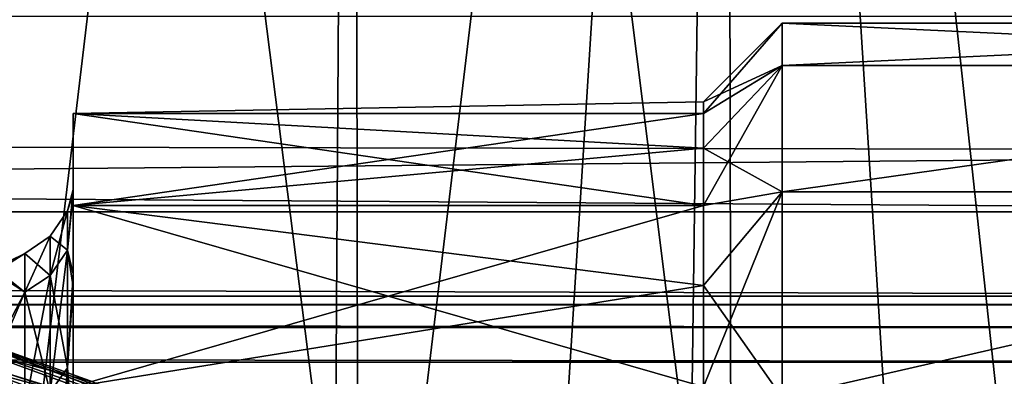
# Model space of a CAD drawing. Header units: millimetres. Extents: x -143 to 143, y -35 to 35.
# Tile 259 of 533: x 80.16 to 86.41, y 15.51 to 17.77. Entities that reach past the tile are written whole.
import ezdxf

# ---------------------------------------------------------------- set-up
doc = ezdxf.new("R2010")
doc.units = ezdxf.units.MM
doc.header["$LTSCALE"] = 65.185185
for name, color, linetype in [('11', 7, 'CONTINUOUS'), ('12', 7, 'CONTINUOUS'), ('13', 7, 'CONTINUOUS'), ('316', 7, 'CONTINUOUS'), ('318', 7, 'CONTINUOUS'), ('333', 7, 'CONTINUOUS'), ('46', 7, 'CONTINUOUS'), ('473', 7, 'CONTINUOUS'), ('483', 7, 'CONTINUOUS'), ('5', 7, 'CONTINUOUS'), ('71', 7, 'CONTINUOUS'), ('74', 7, 'CONTINUOUS'), ('8', 7, 'CONTINUOUS')]:
    doc.layers.add(name, color=color, linetype=linetype)

msp = doc.modelspace()

# ---------------------------------------------------------------- linework, layer by layer
at = {"layer": '11', "linetype": 'CONTINUOUS'}
for points in [[(84.5, 17.1764, -1.5915), (84.5, 17.25), (80.5, 17.1764, -1.5915), (84.5, 17.1764, -1.5915)], [(84.5, 17.25), (84.5, 17.1764, 1.5915), (80.5, 17.1764, -1.5915), (84.5, 17.25)], [(84.5, 16.9563, -3.1698), (84.5, 17.1764, -1.5915), (80.5, 16.5915, -4.7204), (84.5, 16.9563, -3.1698)], [(80.5, 16.5915, -4.7204), (84.5, 17.1764, -1.5915), (80.5, 17.1764, -1.5915), (80.5, 16.5915, -4.7204)], [(84.5, 17.1764, 1.5915), (84.5, 16.9563, 3.1698), (80.5, 17.1764, 1.5915), (84.5, 17.1764, 1.5915)], [(80.5, 17.1764, -1.5915), (84.5, 17.1764, 1.5915), (80.5, 17.1764, 1.5915), (80.5, 17.1764, -1.5915)], [(84.5, 16.9563, 3.1698), (84.5, 16.5916, 4.7205), (80.5, 17.1764, 1.5915), (84.5, 16.9563, 3.1698)], [(80.5, 17.1764, 1.5915), (84.5, 16.5916, 4.7205), (80.5, 16.5915, 4.7205), (80.5, 17.1764, 1.5915)], [(84.5, 16.5916, -4.7205), (84.5, 16.9563, -3.1698), (80.5, 16.5915, -4.7204), (84.5, 16.5916, -4.7205)], [(84.5, 16.085, -6.2318), (84.5, 16.5916, -4.7205), (80.5, 15.4417, -7.6887), (84.5, 16.085, -6.2318)], [(80.5, 15.4417, -7.6887), (84.5, 16.5916, -4.7205), (80.5, 16.5915, -4.7204), (80.5, 15.4417, -7.6887)], [(84.5, 16.5916, 4.7205), (84.5, 16.085, 6.2318), (80.5, 16.5915, 4.7205), (84.5, 16.5916, 4.7205)], [(84.5, 16.085, 6.2318), (84.5, 15.4417, 7.6887), (80.5, 16.5915, 4.7205), (84.5, 16.085, 6.2318)], [(80.5, 16.5915, 4.7205), (84.5, 15.4417, 7.6887), (80.5, 15.4417, 7.6887), (80.5, 16.5915, 4.7205)], [(84.5, 15.4417, -7.6887), (84.5, 16.085, -6.2318), (80.5, 15.4417, -7.6887), (84.5, 15.4417, -7.6887)]]:
    msp.add_3dface(points, dxfattribs=at)
at = {"layer": '12', "linetype": 'CONTINUOUS'}
for points in [[(80.5, 16.5915, -4.7204), (80.5, 17.1764, -1.5915), (80.5, 16.6647, -1.6885), (80.5, 16.5915, -4.7204)], [(80.5, 17.1764, -1.5915), (80.5, 17.1764, 1.5915), (80.5, 16.5915, 4.7205), (80.5, 17.1764, -1.5915)], [(80.5, 17.1764, -1.5915), (80.5, 16.5915, 4.7205), (80.5, 16.6924, 1.3875), (80.5, 17.1764, -1.5915)], [(80.5, 16.6647, -1.6885), (80.5, 17.1764, -1.5915), (80.5, 16.6924, 1.3875), (80.5, 16.6647, -1.6885)], [(80.5, 16.6924, 1.3875), (80.5, 16.5915, 4.7205), (80.5, 16.1572, 4.4167), (80.5, 16.6924, 1.3875)], [(80.5, 16.0749, -4.7075), (80.5, 16.5915, -4.7204), (80.5, 16.6647, -1.6885), (80.5, 16.0749, -4.7075)], [(80.5, 15.4417, -7.6887), (80.5, 16.5915, -4.7204), (80.5, 16.0749, -4.7075), (80.5, 15.4417, -7.6887)], [(80.5, 16.5915, 4.7205), (80.5, 15.4417, 7.6887), (80.5, 16.1572, 4.4167), (80.5, 16.5915, 4.7205)], [(80.5, 16.1572, 4.4167), (80.5, 15.4417, 7.6887), (80.5, 15.0771, 7.2969), (80.5, 16.1572, 4.4167)], [(80.5, 14.943, -7.5677), (80.5, 15.4417, -7.6887), (80.5, 16.0749, -4.7075), (80.5, 14.943, -7.5677)]]:
    msp.add_3dface(points, dxfattribs=at)
at = {"layer": '13', "linetype": 'CONTINUOUS'}
for points in [[(80.5, 16.6647, -1.6885), (80.5, 16.6924, 1.3875), (80.4621, 16.559, 0), (80.5, 16.6647, -1.6885)], [(80.5, 16.6924, 1.3875), (80.5, 16.1572, 4.4167), (80.4621, 16.3075, 2.8754), (80.5, 16.6924, 1.3875)], [(80.4621, 16.559, 0), (80.5, 16.6924, 1.3875), (80.4621, 16.3075, 2.8754), (80.4621, 16.559, 0)], [(80.5, 16.0749, -4.7075), (80.5, 16.6647, -1.6885), (80.4621, 16.3075, -2.8754), (80.5, 16.0749, -4.7075)], [(80.4621, 16.3075, -2.8754), (80.5, 16.6647, -1.6885), (80.4621, 16.559, 0), (80.4621, 16.3075, -2.8754)], [(80.4621, 16.3075, -2.8754), (80.4621, 16.559, 0), (80.3537, 16.1475, -2.8472), (80.4621, 16.3075, -2.8754)], [(80.4621, 16.559, 0), (80.4621, 16.3075, 2.8754), (80.3537, 16.3966, 0), (80.4621, 16.559, 0)], [(80.3537, 16.1475, -2.8472), (80.4621, 16.559, 0), (80.3537, 16.3966, 0), (80.3537, 16.1475, -2.8472)], [(80.1913, 16.2881, 0), (80.1913, 16.0406, -2.8284), (80.3537, 16.3966, 0), (80.1913, 16.2881, 0)], [(80.1913, 16.2881, 0), (80.3537, 16.3966, 0), (80.3537, 16.1475, 2.8472), (80.1913, 16.2881, 0)], [(80.1913, 16.0406, -2.8284), (80.3537, 16.1475, -2.8472), (80.3537, 16.3966, 0), (80.1913, 16.0406, -2.8284)], [(80.3537, 16.3966, 0), (80.4621, 16.3075, 2.8754), (80.3537, 16.1475, 2.8472), (80.3537, 16.3966, 0)], [(80, 16.1943, 1.3445), (80, 16.1673, -1.6369), (80.1913, 16.2881, 0), (80, 16.1943, 1.3445)], [(80.1913, 16.2881, 0), (80, 16.1673, -1.6369), (80.1913, 16.0406, -2.8284), (80.1913, 16.2881, 0)], [(80.1913, 16.0406, 2.8284), (80, 16.1943, 1.3445), (80.1913, 16.2881, 0), (80.1913, 16.0406, 2.8284)], [(80.1913, 16.0406, 2.8284), (80.1913, 16.2881, 0), (80.3537, 16.1475, 2.8472), (80.1913, 16.0406, 2.8284)], [(80.4621, 15.5604, -5.6635), (80.4621, 16.3075, -2.8754), (80.3537, 15.4078, -5.608), (80.4621, 15.5604, -5.6635)], [(80.3537, 15.4078, -5.608), (80.4621, 16.3075, -2.8754), (80.3537, 16.1475, -2.8472), (80.3537, 15.4078, -5.608)], [(80.4621, 16.3075, 2.8754), (80.4621, 15.5604, 5.6635), (80.3537, 16.1475, 2.8472), (80.4621, 16.3075, 2.8754)], [(80.4621, 15.5604, -5.6635), (80.5, 16.0749, -4.7075), (80.4621, 16.3075, -2.8754), (80.4621, 15.5604, -5.6635)], [(80.4621, 16.3075, 2.8754), (80.5, 16.1572, 4.4167), (80.4621, 15.5604, 5.6635), (80.4621, 16.3075, 2.8754)], [(80, 15.676, 4.2807), (80, 16.1943, 1.3445), (80.1913, 16.0406, 2.8284), (80, 15.676, 4.2807)], [(80, 16.1673, -1.6369), (80, 15.5962, -4.5632), (80.1913, 16.0406, -2.8284), (80, 16.1673, -1.6369)], [(80.1913, 16.0406, 2.8284), (80.3537, 16.1475, 2.8472), (80.3537, 15.4078, 5.608), (80.1913, 16.0406, 2.8284)], [(80.1913, 16.0406, -2.8284), (80.1913, 15.3058, -5.5708), (80.3537, 16.1475, -2.8472), (80.1913, 16.0406, -2.8284)], [(80.1913, 15.3058, -5.5708), (80.3537, 15.4078, -5.608), (80.3537, 16.1475, -2.8472), (80.1913, 15.3058, -5.5708)], [(80.3537, 16.1475, 2.8472), (80.4621, 15.5604, 5.6635), (80.3537, 15.4078, 5.608), (80.3537, 16.1475, 2.8472)], [(80.5, 16.1572, 4.4167), (80.5, 15.0771, 7.2969), (80.4621, 15.5604, 5.6635), (80.5, 16.1572, 4.4167)], [(80.5, 14.943, -7.5677), (80.5, 16.0749, -4.7075), (80.4621, 15.5604, -5.6635), (80.5, 14.943, -7.5677)], [(80.1913, 16.0406, -2.8284), (80, 15.5962, -4.5632), (80.1913, 15.3058, -5.5708), (80.1913, 16.0406, -2.8284)], [(80.1913, 15.3058, 5.5708), (80, 15.676, 4.2807), (80.1913, 16.0406, 2.8284), (80.1913, 15.3058, 5.5708)], [(80.1913, 15.3058, 5.5708), (80.1913, 16.0406, 2.8284), (80.3537, 15.4078, 5.608), (80.1913, 15.3058, 5.5708)], [(80, 14.6301, 7.0727), (80, 15.676, 4.2807), (80.1913, 15.3058, 5.5708), (80, 14.6301, 7.0727)], [(80, 15.5962, -4.5632), (80, 14.4999, -7.3359), (80.1913, 15.3058, -5.5708), (80, 15.5962, -4.5632)], [(80.4621, 14.3405, -8.2795), (80.4621, 15.5604, -5.6635), (80.3537, 14.1999, -8.1983), (80.4621, 14.3405, -8.2795)], [(80.3537, 14.1999, -8.1983), (80.4621, 15.5604, -5.6635), (80.3537, 15.4078, -5.608), (80.3537, 14.1999, -8.1983)], [(80.4621, 15.5604, 5.6635), (80.4621, 14.3405, 8.2795), (80.3537, 15.4078, 5.608), (80.4621, 15.5604, 5.6635)], [(80.4621, 14.3405, -8.2795), (80.5, 14.943, -7.5677), (80.4621, 15.5604, -5.6635), (80.4621, 14.3405, -8.2795)], [(80.4621, 15.5604, 5.6635), (80.5, 15.0771, 7.2969), (80.4621, 14.3405, 8.2795), (80.4621, 15.5604, 5.6635)]]:
    msp.add_3dface(points, dxfattribs=at)
at = {"layer": '316', "linetype": 'CONTINUOUS'}
for points in [[(81.9698, 14.9556, -56), (79.2684, 15.9384, -56), (79.5155, 15.8701, -42), (81.9698, 14.9556, -56)], [(82.3547, 14.7702, -42), (81.9698, 14.9556, -56), (79.5155, 15.8701, -42), (82.3547, 14.7702, -42)]]:
    msp.add_3dface(points, dxfattribs=at)
at = {"layer": '318', "linetype": 'CONTINUOUS'}
for points in [[(79.2684, 15.9384, -56), (81.9698, 14.9556, -56), (79.2771, 15.8966, -56.1913), (79.2684, 15.9384, -56)], [(81.9698, 14.9556, -56), (81.9828, 14.9076, -56.1913), (79.2771, 15.8966, -56.1913), (81.9698, 14.9556, -56)], [(81.9828, 14.9076, -56.1913), (79.3037, 15.777, -56.3537), (79.2771, 15.8966, -56.1913), (81.9828, 14.9076, -56.1913)], [(82.0224, 14.7689, -56.3537), (79.3437, 15.5974, -56.4621), (79.3037, 15.777, -56.3537), (82.0224, 14.7689, -56.3537)], [(82.0224, 14.7689, -56.3537), (79.3037, 15.777, -56.3537), (81.9828, 14.9076, -56.1913), (82.0224, 14.7689, -56.3537)], [(82.0816, 14.5602, -56.4621), (79.3974, 15.3838, -56.5), (79.3437, 15.5974, -56.4621), (82.0816, 14.5602, -56.4621)], [(82.0816, 14.5602, -56.4621), (79.3437, 15.5974, -56.4621), (82.0224, 14.7689, -56.3537), (82.0816, 14.5602, -56.4621)]]:
    msp.add_3dface(points, dxfattribs=at)
at = {"layer": '333', "linetype": 'CONTINUOUS'}
for points in [[(80.5933, 15.3674, -41.6466), (77.8586, 16.212, -41.809), (77.8398, 16.1052, -41.6466), (80.5933, 15.3674, -41.6466)], [(80.6304, 15.4693, -41.809), (79.5155, 15.8701, -42), (77.8586, 16.212, -41.809), (80.6304, 15.4693, -41.809)], [(80.6304, 15.4693, -41.809), (77.8586, 16.212, -41.809), (80.5933, 15.3674, -41.6466), (80.6304, 15.4693, -41.809)], [(77.8116, 15.9454, -41.5381), (80.5378, 15.2149, -41.5381), (77.8398, 16.1052, -41.6466), (77.8116, 15.9454, -41.5381)], [(80.5378, 15.2149, -41.5381), (80.5933, 15.3674, -41.6466), (77.8398, 16.1052, -41.6466), (80.5378, 15.2149, -41.5381)], [(77.8116, 15.9454, -41.5381), (79.9498, 15.2151, -41.5), (80.5378, 15.2149, -41.5381), (77.8116, 15.9454, -41.5381)], [(82.3547, 14.7702, -42), (79.5155, 15.8701, -42), (80.6304, 15.4693, -41.809), (82.3547, 14.7702, -42)]]:
    msp.add_3dface(points, dxfattribs=at)
at = {"layer": '46', "linetype": 'CONTINUOUS'}
for points in [[(92.5, 16.016, -30.5212), (92.5, 15.9618, -30.8254), (-92.5, 16.016, -30.5212), (92.5, 16.016, -30.5212)], [(-92.5, 16.016, -30.5212), (92.5, 15.9618, -30.8254), (-92.5, 15.9618, -30.8254), (-92.5, 16.016, -30.5212)], [(92.5, 15.9618, -30.8254), (92.5, 15.8176, -31.0982), (-92.5, 15.9618, -30.8254), (92.5, 15.9618, -30.8254)], [(-92.5, 15.9618, -30.8254), (92.5, 15.8176, -31.0982), (-92.5, 15.8176, -31.0982), (-92.5, 15.9618, -30.8254)], [(92.5, 15.8176, -31.0982), (92.5, 15.5972, -31.3139), (-92.5, 15.8176, -31.0982), (92.5, 15.8176, -31.0982)], [(-92.5, 15.8176, -31.0982), (92.5, 15.5972, -31.3139), (-92.5, 15.5972, -31.3139), (-92.5, 15.8176, -31.0982)], [(92.5, 15.5972, -31.3139), (92.5, 15.3215, -31.4523), (-92.5, 15.5972, -31.3139), (92.5, 15.5972, -31.3139)], [(-92.5, 15.5972, -31.3139), (92.5, 15.3215, -31.4523), (-92.5, 15.3215, -31.4523), (-92.5, 15.5972, -31.3139)]]:
    msp.add_3dface(points, dxfattribs=at)
at = {"layer": '473', "linetype": 'CONTINUOUS'}
for points in [[(79.8659, 32.3865, -57), (82.2739, 31.932, -57), (80.0119, 12.965, -57), (79.8659, 32.3865, -57)], [(80.0119, 12.965, -57), (82.2739, 31.932, -57), (82.3094, 11.8229, -57), (80.0119, 12.965, -57)], [(82.2739, 31.932, -57), (84.6414, 31.2987, -57), (82.3094, 11.8229, -57), (82.2739, 31.932, -57)], [(82.3094, 11.8229, -57), (84.6414, 31.2987, -57), (83.3699, 11.0975, -57), (82.3094, 11.8229, -57)], [(83.3699, 11.0975, -57), (84.6414, 31.2987, -57), (84.3589, 10.2772, -57), (83.3699, 11.0975, -57)], [(84.3589, 10.2772, -57), (84.6414, 31.2987, -57), (86.0889, 8.3813, -57), (84.3589, 10.2772, -57)], [(84.6414, 31.2987, -57), (89.1989, 29.5119, -57), (86.0889, 8.3813, -57), (84.6414, 31.2987, -57)], [(86.0889, 8.3813, -57), (89.1989, 29.5119, -57), (86.8154, 7.3216, -57), (86.0889, 8.3813, -57)]]:
    msp.add_3dface(points, dxfattribs=at)
at = {"layer": '483', "linetype": 'CONTINUOUS'}
for points in [[(79.3974, 15.3838, -56.5), (82.161, 14.308, -56.5), (79.8661, 32.3865, -56.5), (79.3974, 15.3838, -56.5)], [(82.161, 14.308, -56.5), (82.274, 31.932, -56.5), (79.8661, 32.3865, -56.5), (82.161, 14.308, -56.5)], [(82.161, 14.308, -56.5), (84.6786, 12.7407, -56.5), (82.274, 31.932, -56.5), (82.161, 14.308, -56.5)], [(84.6786, 12.7407, -56.5), (84.6415, 31.2986, -56.5), (82.274, 31.932, -56.5), (84.6786, 12.7407, -56.5)], [(84.6786, 12.7407, -56.5), (86.8637, 10.7356, -56.5), (84.6415, 31.2986, -56.5), (84.6786, 12.7407, -56.5)], [(86.8637, 10.7356, -56.5), (88.6411, 8.3618, -56.5), (84.6415, 31.2986, -56.5), (86.8637, 10.7356, -56.5)], [(88.6411, 8.3618, -56.5), (89.199, 29.5119, -56.5), (84.6415, 31.2986, -56.5), (88.6411, 8.3618, -56.5)]]:
    msp.add_3dface(points, dxfattribs=at)
at = {"layer": '5', "linetype": 'CONTINUOUS'}
for points in [[(90.7002, 17.4803, -3.0824), (90.7, 17.75), (85, 17.4804, -3.0821), (90.7002, 17.4803, -3.0824)], [(85, 17.4804, -3.0821), (90.7, 17.75), (85, 17.75), (85, 17.4804, -3.0821)], [(85, 17.75), (90.7, 17.75), (90.7002, 17.4803, 3.0824), (85, 17.75)], [(85, 17.4804, 3.0821), (85, 17.75), (90.7002, 17.4803, 3.0824), (85, 17.4804, 3.0821)], [(85, 16.6796, -6.0707), (90.7002, 17.4803, -3.0824), (85, 17.4804, -3.0821), (85, 16.6796, -6.0707)], [(85, 16.6796, 6.0707), (85, 17.4804, 3.0821), (90.7002, 17.4803, 3.0824), (85, 16.6796, 6.0707)], [(90.7002, 16.6795, -6.0709), (90.7002, 17.4803, -3.0824), (85, 16.6796, -6.0707), (90.7002, 16.6795, -6.0709)], [(90.7002, 16.6795, 6.0709), (85, 16.6796, 6.0707), (90.7002, 17.4803, 3.0824), (90.7002, 16.6795, 6.0709)], [(85, 15.3721, -8.8747), (90.7002, 16.6795, -6.0709), (85, 16.6796, -6.0707), (85, 15.3721, -8.8747)], [(85, 15.3721, 8.8747), (85, 16.6796, 6.0707), (90.7002, 16.6795, 6.0709), (85, 15.3721, 8.8747)], [(90.7002, 15.372, -8.8749), (90.7002, 16.6795, -6.0709), (85, 15.3721, -8.8747), (90.7002, 15.372, -8.8749)], [(90.7002, 15.372, 8.8749), (85, 15.3721, 8.8747), (90.7002, 16.6795, 6.0709), (90.7002, 15.372, 8.8749)]]:
    msp.add_3dface(points, dxfattribs=at)
at = {"layer": '71', "linetype": 'CONTINUOUS'}
for points in [[(92.5, 16.9369, 11.5495), (92.5, 18.5785, 8.6655), (-92.5, 17.3211, 10.965), (92.5, 16.9369, 11.5495)], [(-92.5, 17.3211, 10.965), (92.5, 18.5785, 8.6655), (0, 18.4187, 9), (-92.5, 17.3211, 10.965)], [(92.5, 16.9369, 11.5495), (-92.5, 17.3211, 10.965), (-92.5, 15.2476, 13.7026), (92.5, 16.9369, 11.5495)], [(92.5, 14.8516, 14.1308), (92.5, 16.9369, 11.5495), (-92.5, 15.2476, 13.7026), (92.5, 14.8516, 14.1308)]]:
    msp.add_3dface(points, dxfattribs=at)
at = {"layer": '74', "linetype": 'CONTINUOUS'}
for points in [[(92.5, 17.7927, -13.7618), (92.5, 16.5507, -22.1041), (-92.5, 17.7927, -13.7618), (92.5, 17.7927, -13.7618)], [(92.5, 16.5507, -22.1041), (-92.5, 16.5507, -22.1041), (-92.5, 17.7927, -13.7618), (92.5, 16.5507, -22.1041)], [(92.5, 16.5507, -22.1041), (92.5, 16.016, -30.5212), (-92.5, 16.5507, -22.1041), (92.5, 16.5507, -22.1041)], [(92.5, 16.016, -30.5212), (-92.5, 16.016, -30.5212), (-92.5, 16.5507, -22.1041), (92.5, 16.016, -30.5212)]]:
    msp.add_3dface(points, dxfattribs=at)
at = {"layer": '8', "linetype": 'CONTINUOUS'}
for points in [[(85, 17.4804, -3.0821), (85, 17.75), (84.5, 17.1764, -1.5915), (85, 17.4804, -3.0821)], [(85, 17.75), (85, 17.4804, 3.0821), (84.5, 17.25), (85, 17.75)], [(84.5, 17.1764, -1.5915), (85, 17.75), (84.5, 17.25), (84.5, 17.1764, -1.5915)], [(85, 16.6796, -6.0707), (85, 17.4804, -3.0821), (84.5, 16.5916, -4.7205), (85, 16.6796, -6.0707)], [(84.5, 16.5916, -4.7205), (85, 17.4804, -3.0821), (84.5, 16.9563, -3.1698), (84.5, 16.5916, -4.7205)], [(84.5, 16.9563, -3.1698), (85, 17.4804, -3.0821), (84.5, 17.1764, -1.5915), (84.5, 16.9563, -3.1698)], [(85, 17.4804, 3.0821), (85, 16.6796, 6.0707), (84.5, 16.9563, 3.1698), (85, 17.4804, 3.0821)], [(84.5, 17.25), (85, 17.4804, 3.0821), (84.5, 17.1764, 1.5915), (84.5, 17.25)], [(84.5, 17.1764, 1.5915), (85, 17.4804, 3.0821), (84.5, 16.9563, 3.1698), (84.5, 17.1764, 1.5915)], [(84.5, 16.9563, 3.1698), (85, 16.6796, 6.0707), (84.5, 16.5916, 4.7205), (84.5, 16.9563, 3.1698)], [(85, 15.3721, -8.8747), (85, 16.6796, -6.0707), (84.5, 15.4417, -7.6887), (85, 15.3721, -8.8747)], [(84.5, 15.4417, -7.6887), (85, 16.6796, -6.0707), (84.5, 16.085, -6.2318), (84.5, 15.4417, -7.6887)], [(84.5, 16.085, -6.2318), (85, 16.6796, -6.0707), (84.5, 16.5916, -4.7205), (84.5, 16.085, -6.2318)], [(85, 16.6796, 6.0707), (85, 15.3721, 8.8747), (84.5, 16.085, 6.2318), (85, 16.6796, 6.0707)], [(84.5, 16.5916, 4.7205), (85, 16.6796, 6.0707), (84.5, 16.085, 6.2318), (84.5, 16.5916, 4.7205)], [(84.5, 16.085, 6.2318), (85, 15.3721, 8.8747), (84.5, 15.4417, 7.6887), (84.5, 16.085, 6.2318)]]:
    msp.add_3dface(points, dxfattribs=at)

doc.saveas('drawing.dxf')
